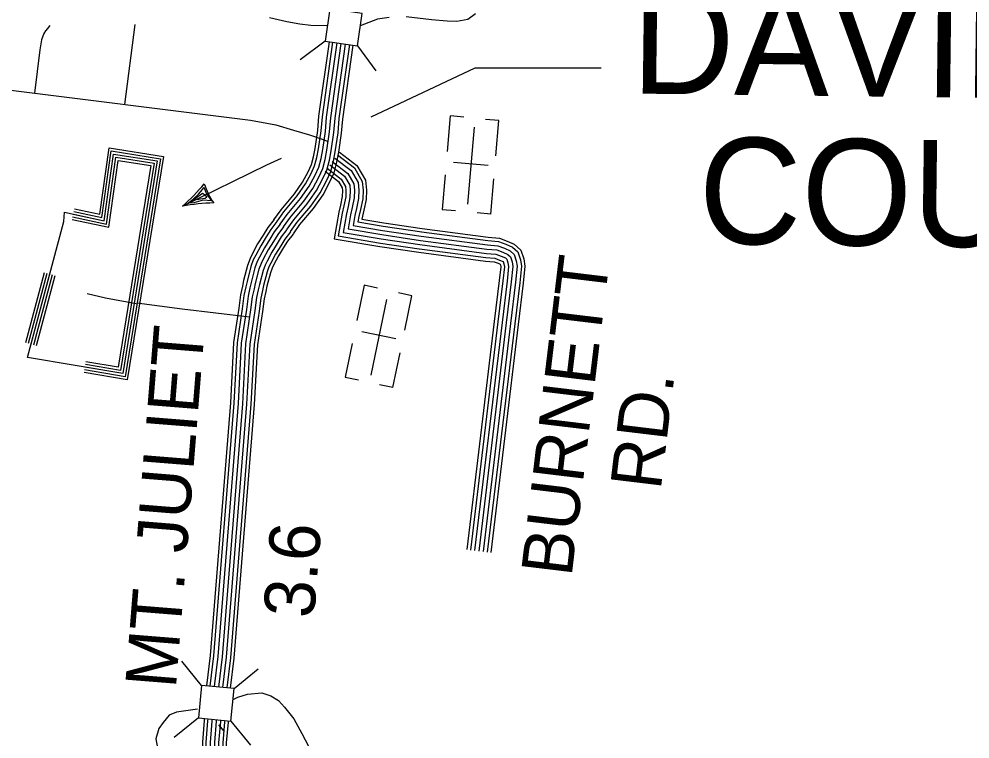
# Model space of a CAD drawing. Extents: x 1788175 to 1969470, y 584502 to 738744.
# Drawn here: x 1813624 to 1820550, y 654272 to 659516 of the extents above; entities that cross this region are included whole.
import ezdxf

# ---------------------------------------------------------------- set-up
doc = ezdxf.new("R2010")
doc.units = 0
for name, color, linetype in [('DESIGN - ROW - Right-of-Way and Easement Labels', 7, 'Continuous'), ('DESIGN - SHEET - Light Grid', 7, 'Continuous'), ('DESIGN - TRAFFIC CONTROL PERMANENT - Signalization', 7, 'Continuous'), ('DESIGN - TRANSPORTATION - Edge of Traveled Way', 7, 'Continuous'), ('DESIGN - TRANSPORTATION - Text', 7, 'Continuous'), ('DESIGN - UTILITIES - Cable (Overhead) with Text', 7, 'Continuous'), ('DESIGN - UTILITIES - Cable (Underground) with Text', 7, 'Continuous'), ('SURVEY - CONTROL with Text', 7, 'Continuous'), ('SURVEY - DRAINAGE - Natural Features', 7, 'Continuous'), ('SURVEY - DRAINAGE - Storm Sewer', 7, 'Continuous'), ('SURVEY - TRANSPORTATION - Roads', 7, 'Continuous')]:
    doc.layers.add(name, color=color, linetype=linetype)

msp = doc.modelspace()

# ---------------------------------------------------------------- linework, layer by layer
at = {"layer": 'DESIGN - SHEET - Light Grid'}
for points in [[(1815943.4, 658526.8), (1816066.5, 658433), (1816124.3, 658333.3), (1816129.7, 658269.7), (1816127.2, 658205), (1816111.9, 658129.2), (1816100, 658078.1), (1816092.9, 658037.3)], [(1815958.4, 658546.5), (1816085.4, 658449.7), (1816148.4, 658340.9), (1816154.4, 658270.3), (1816151.9, 658202.1), (1816136.1, 658124), (1816120.7, 658057.7)], [(1815887.1, 658452.8), (1815995.4, 658370.3), (1816033.4, 658304.7), (1816036.5, 658267.5), (1816034.6, 658216), (1816021.1, 658149), (1816008.9, 658096.7), (1815985.2, 657961.2)], [(1815905.8, 658477.5), (1816019.1, 658391.2), (1816063.7, 658314.2), (1816067.6, 658268.3), (1816065.5, 658212.3), (1816051.4, 658142.4), (1816039.3, 658090.5), (1816021.1, 657986.6)], [(1815924.6, 658502.2), (1816042.8, 658412.1), (1816094, 658323.8), (1816098.6, 658269), (1816096.4, 658208.7), (1816081.7, 658135.8), (1816069.7, 658084.3), (1816057, 658012)], [(1815852.7, 658407.7), (1815952, 658332.1), (1815977.9, 658287.3), (1815979.7, 658266.2), (1815978.1, 658222.7), (1815965.6, 658161), (1815953.3, 658108), (1815919.5, 657914.7)], [(1815868.3, 658428.2), (1815971.6, 658349.4), (1816003.1, 658295.2), (1816005.5, 658266.8), (1816003.7, 658219.7), (1815990.8, 658155.6), (1815978.5, 658102.8), (1815949.2, 657935.8)], [(1816092.9, 658037.3), (1816276.4, 658006.4), (1816557.1, 657964.8)], [(1816120.7, 658057.7), (1816280.3, 658030.8), (1816560.7, 657989.3)], [(1815985.2, 657961.2), (1816261.9, 657914.6), (1816543.4, 657872.8)], [(1816021.1, 657986.6), (1816266.7, 657945.2), (1816548, 657903.5)], [(1816057, 658012), (1816271.6, 657975.8), (1816552.5, 657934.1)], [(1816556.1, 657964.9), (1817038.2, 657901.5), (1817117, 657894.8), (1817170.7, 657875.2), (1817217.7, 657854.3), (1817257.1, 657818.8), (1817275.6, 657762.9), (1817283.9, 657715.8), (1817270.7, 657594.7), (1817234.1, 657294.7), (1817034.5, 655633)], [(1816559.3, 657989.5), (1817040.9, 657926.1), (1817122.4, 657919.2), (1817180, 657898.2), (1817231.3, 657875.3), (1817278.5, 657832.7), (1817299.7, 657768.9), (1817308.8, 657716.6), (1817295.2, 657591.9), (1817258.6, 657291.7), (1817059.1, 655630.1)], [(1815919.5, 657914.7), (1816253, 657858.5), (1816535.1, 657816.7)], [(1815949.2, 657935.8), (1816257, 657883.9), (1816538.9, 657842.1)], [(1816548, 657903.5), (1817031.5, 657839.8), (1817103.5, 657833.8), (1817147.5, 657817.7), (1817183.4, 657801.7), (1817203.4, 657783.7), (1817215.3, 657747.7), (1817221.3, 657713.7), (1817209.1, 657601.8), (1817172.5, 657302.2), (1816973, 655640.4)], [(1816552, 657934.2), (1817034.9, 657870.7), (1817110.3, 657864.3), (1817159.1, 657846.5), (1817200.5, 657828), (1817230.3, 657801.2), (1817245.5, 657755.3), (1817252.6, 657714.7), (1817239.9, 657598.3), (1817203.3, 657298.4), (1817003.8, 655636.7)], [(1816539.9, 657842), (1817024.9, 657778.2), (1817090.1, 657772.7), (1817124.2, 657760.2), (1817149.2, 657749.1), (1817149.7, 657748.6), (1817155, 657732.5), (1817158.7, 657711.7), (1817147.5, 657609), (1817111, 657309.6), (1816911.4, 655647.8)], [(1816543.9, 657872.7), (1817028.2, 657809), (1817096.8, 657803.2), (1817135.8, 657789), (1817166.3, 657775.4), (1817176.6, 657766.2), (1817185.2, 657740.1), (1817190, 657712.7), (1817178.3, 657605.4), (1817141.7, 657305.9), (1816942.2, 655644.1)], [(1816536.5, 657816.5), (1817022.1, 657752.6), (1817084.5, 657747.3), (1817114.6, 657736.4), (1817128.8, 657730), (1817130, 657726.2), (1817132.7, 657710.9), (1817121.9, 657611.9), (1817085.4, 657312.7), (1816885.9, 655650.9)]]:
    msp.add_lwpolyline(points, dxfattribs=at)
at = {"layer": 'DESIGN - TRANSPORTATION - Edge of Traveled Way'}
for points in [[(1815183.1, 654559.4), (1815218.5, 654577.1), (1815288.5, 654599), (1815392.5, 654606.8), (1815436.5, 654592.8), (1815458.4, 654584.8), (1815514.3, 654552.8), (1815558.2, 654502.7), (1815626.1, 654418.7), (1815683.9, 654310.8), (1815757.6, 654172.8)], [(1814923.3, 654487.9), (1814772.3, 654466.3), (1814718.4, 654444.8), (1814675.2, 654390.8), (1814642.9, 654347.7), (1814621.3, 654272.2), (1814632.1, 654207.5)]]:
    msp.add_lwpolyline(points, dxfattribs=at)
at = {"layer": 'DESIGN - TRANSPORTATION - Text'}
for points in [[(1816947.8, 659554.2), (1816893.8, 659512.3), (1816813.8, 659498.4), (1816741.8, 659500.5), (1816627.9, 659510.6), (1816444, 659532.8)], [(1815869.1, 659465.7), (1815750.2, 659467.7), (1815670.3, 659477.8), (1815574.3, 659495.9), (1815448.4, 659524)], [(1816320.1, 659527), (1816236.1, 659515.1), (1816109.4, 659467.2)]]:
    msp.add_lwpolyline(points, dxfattribs=at)
at = {"layer": 'DESIGN - UTILITIES - Cable (Overhead) with Text'}
for p, q in [((1814858, 658173.7), (1814959.9, 658247.4)), ((1814892.8, 658203.7), (1814930.4, 658240)), ((1814930.4, 658240), (1814960, 658273.4)), ((1814959.9, 658247.4), (1814974, 658237.8)), ((1814960, 658273.4), (1814971.5, 658290.8)), ((1814971.5, 658290.8), (1814990.6, 658242.4)), ((1814974, 658237.8), (1814992.3, 658217.3)), ((1814990.6, 658242.4), (1815026.7, 658190.5)), ((1814847.1, 658167.1), (1814892.8, 658203.7)), ((1814898.2, 658178.1), (1814858, 658173.7)), ((1814966.6, 658195.2), (1814898.2, 658178.1)), ((1814947.2, 658203.4), (1814922.5, 658198.3)), ((1814979.9, 658208.9), (1814947.2, 658203.4)), ((1815026.7, 658190.5), (1814966.6, 658195.2)), ((1814992.3, 658217.3), (1814979.9, 658208.9))]:
    msp.add_line(p, q, dxfattribs=at)
for points in [[(1816189.8, 658802.1), (1816946.5, 659159.2), (1817863.2, 659159.2)], [(1814815.4, 658151.7), (1815429.6, 658453.5), (1815535.6, 658502.1)]]:
    msp.add_lwpolyline(points, dxfattribs=at)
for centre, radius, start, end in [((1813777.6, 659306), 1552.3, 311.957, 320.38478), ((1815480.4, 658478.5), 532.3, 197.74023, 214.59863), ((1815077.3, 656790.3), 1386.4, 91.4487, 100.88724)]:
    msp.add_arc(centre, radius, start, end, dxfattribs=at)
at = {"layer": 'DESIGN - UTILITIES - Cable (Underground) with Text'}
for p, q in [((1816765, 658810), (1816742.6, 658550.1)), ((1816864.3, 658801.4), (1816765.6, 658809.9)), ((1817119.7, 658775.4), (1817020.3, 658784)), ((1817097.5, 658519.6), (1817119.6, 658775.4)), ((1817041.3, 658449.8), (1816788.6, 658471.6)), ((1816727.8, 658379.8), (1816706.2, 658129.3)), ((1817060.8, 658094.7), (1817083, 658351.8)), ((1816706.3, 658129.3), (1816804.2, 658120.8)), ((1817060.6, 658094.7), (1816961.5, 658103.2)), ((1816137, 657576.2), (1816084.5, 657320.7)), ((1816234.6, 657556.1), (1816137.6, 657576)), ((1816485.2, 657500.5), (1816387.6, 657520.6)), ((1816433.4, 657249), (1816485.2, 657500.5)), ((1816369.4, 657186.2), (1816121, 657237.3)), ((1816050, 657153.3), (1815999.3, 656907)), ((1816347.4, 656831.3), (1816399.4, 657084)), ((1815999.4, 656906.9), (1816095.6, 656887.1)), ((1816347.2, 656831.3), (1816249.8, 656851.4))]:
    msp.add_line(p, q, dxfattribs=at)
for points in [[(1816939.5, 658727.2), (1816891, 658166.3)], [(1816300.7, 657473.7), (1816187.1, 656922.2)]]:
    msp.add_lwpolyline(points, dxfattribs=at)
at = {"layer": 'SURVEY - CONTROL with Text'}
for points in [[(1815480.5, 658052.8), (1815532.3, 658125.9), (1815630.4, 658242.3), (1815689.5, 658327.6), (1815730, 658402.6), (1815754, 658455.2), (1815769.5, 658512.8), (1815780.8, 658573.8), (1815799.9, 658703.5), (1815808.8, 658807), (1815885.4, 659350.5)], [(1815500.7, 658038.6), (1815551.8, 658110.8), (1815650, 658227.2), (1815710.6, 658314.6), (1815752.2, 658391.6), (1815777.4, 658446.8), (1815793.6, 658507.3), (1815805.1, 658569.7), (1815824.5, 658700.6), (1815833.4, 658804.2), (1815909.9, 659347)], [(1815526, 658020.7), (1815576.4, 658091.8), (1815674.7, 658208.4), (1815737, 658298.4), (1815780, 658377.7), (1815806.6, 658436.3), (1815823.9, 658500.5), (1815835.7, 658564.6), (1815855.3, 658697), (1815864.2, 658800.7), (1815940.6, 659342.5)], [(1815551.3, 658002.8), (1815600.9, 658072.8), (1815699.3, 658189.5), (1815763.5, 658282.1), (1815807.7, 658363.9), (1815835.9, 658425.8), (1815854.1, 658493.6), (1815866.3, 658559.5), (1815886.1, 658693.4), (1815895, 658797.2), (1815971.3, 659338)], [(1815576.6, 657984.8), (1815625.5, 658053.9), (1815724, 658170.6), (1815790, 658265.9), (1815835.5, 658350.1), (1815865.2, 658415.3), (1815884.4, 658486.8), (1815896.9, 658554.5), (1815916.9, 658689.8), (1815925.9, 658793.7), (1816001.9, 659333.6)], [(1815601.9, 657966.9), (1815650, 658034.9), (1815748.6, 658151.8), (1815816.4, 658249.6), (1815863.3, 658336.3), (1815894.5, 658404.8), (1815914.6, 658480), (1815927.5, 658549.4), (1815947.7, 658686.2), (1815956.7, 658790.2), (1816032.6, 659329.1)], [(1815622.9, 657952.1), (1815670.4, 658019.1), (1815769, 658136.1), (1815838.4, 658236.2), (1815886.3, 658324.8), (1815918.8, 658396), (1815939.7, 658474.3), (1815952.9, 658545.1), (1815973.2, 658683.2), (1815982.2, 658787.3), (1816058.1, 659325.4)], [(1815481.8, 658056.3), (1815436.2, 657997), (1815402.7, 657942.3), (1815362.1, 657877.2), (1815325.4, 657807), (1815307.1, 657771.3), (1815288, 657720.2), (1815259.9, 657610.2), (1815250.8, 657570.2), (1815236.8, 657507.5), (1815224.1, 657408.5), (1815186.8, 657159.7), (1815163.3, 656719.2), (1815015.9, 654878.8), (1814988.6, 654658.4)], [(1815502.2, 658040.6), (1815457.4, 657982.4), (1815424.6, 657928.8), (1815384.4, 657864.4), (1815348.3, 657795.2), (1815330.7, 657760.9), (1815312.6, 657712.5), (1815284.9, 657604.1), (1815275.9, 657564.5), (1815262.1, 657503.1), (1815249.5, 657405), (1815212.4, 657157.1), (1815189, 656717.5), (1815041.5, 654876.2), (1815014.2, 654655.8)], [(1815526.8, 658021.7), (1815483, 657964.8), (1815451, 657912.5), (1815411.3, 657849), (1815375.8, 657780.9), (1815359.1, 657748.4), (1815342.2, 657703.2), (1815315.1, 657596.9), (1815306.1, 657557.7), (1815292.7, 657497.7), (1815280.2, 657400.7), (1815243.3, 657154), (1815219.9, 656715.5), (1815072.4, 654873.1), (1815045.1, 654652.8)], [(1815551.3, 658002.8), (1815508.6, 657947.3), (1815477.3, 657896.2), (1815438.2, 657833.6), (1815403.3, 657766.7), (1815387.5, 657735.8), (1815371.8, 657693.9), (1815345.2, 657589.6), (1815336.4, 657550.8), (1815323.2, 657492.3), (1815310.9, 657396.4), (1815274.2, 657150.8), (1815250.9, 656713.4), (1815103.2, 654870), (1815075.9, 654649.7)], [(1815575.9, 657983.8), (1815534.1, 657929.7), (1815503.7, 657879.9), (1815465.2, 657818.2), (1815430.9, 657752.4), (1815415.9, 657723.3), (1815401.5, 657684.6), (1815375.3, 657582.3), (1815366.6, 657544), (1815353.8, 657486.9), (1815341.7, 657392.2), (1815305.1, 657147.7), (1815281.8, 656711.3), (1815134.1, 654866.8), (1815106.8, 654646.6)], [(1815600.4, 657964.9), (1815559.7, 657912.1), (1815530.1, 657863.6), (1815492.1, 657802.8), (1815458.4, 657738.2), (1815444.3, 657710.7), (1815431.1, 657675.4), (1815405.5, 657575.1), (1815396.9, 657537.2), (1815384.4, 657481.5), (1815372.4, 657387.9), (1815336, 657144.6), (1815312.7, 656709.3), (1815164.9, 654863.7), (1815137.7, 654643.5)], [(1815620, 657949.8), (1815580.1, 657898), (1815551.1, 657850.6), (1815513.6, 657790.5), (1815480.3, 657726.8), (1815466.9, 657700.7), (1815454.7, 657668), (1815429.5, 657569.3), (1815421, 657531.7), (1815408.7, 657477.3), (1815396.8, 657384.5), (1815360.6, 657142.1), (1815337.4, 656707.6), (1815189.5, 654861.2), (1815162.3, 654641)], [(1814972.9, 654421.2), (1814972.2, 654406.1), (1814959.5, 654247.3), (1814965.1, 654024.6), (1814977, 653926.9), (1814984.5, 653815.1), (1814992.6, 653704.6), (1815024.6, 653560), (1815081.5, 653389.6), (1815119, 653278.1), (1815129, 653218.7), (1815139.9, 653084.2), (1815139.6, 652971.7), (1815129.1, 652851.1), (1815132.5, 652620.9)], [(1814998.5, 654418.6), (1814997.9, 654404.5), (1814985.2, 654246.5), (1814990.7, 654026.5), (1815002.6, 653929.3), (1815010.1, 653816.9), (1815018.2, 653708.3), (1815049.4, 653566.9), (1815105.9, 653397.8), (1815144, 653284.4), (1815154.5, 653221.8), (1815165.7, 653085.2), (1815165.3, 652970.6), (1815154.9, 652850.2), (1815158.2, 652621.3)], [(1815029.4, 654415.5), (1815028.8, 654402.6), (1815016.3, 654245.7), (1815021.7, 654028.8), (1815033.5, 653932.2), (1815041.1, 653819.1), (1815048.9, 653712.8), (1815079.3, 653575.1), (1815135.3, 653407.6), (1815174.2, 653291.9), (1815185.3, 653225.7), (1815196.7, 653086.5), (1815196.3, 652969.2), (1815185.9, 652849.1), (1815189.2, 652621.8)], [(1815060.3, 654412.4), (1815059.8, 654400.6), (1815047.3, 654244.8), (1815052.6, 654031.1), (1815064.3, 653935.1), (1815072, 653821.3), (1815079.7, 653717.4), (1815109.2, 653583.4), (1815164.7, 653417.5), (1815204.3, 653299.5), (1815216.1, 653229.5), (1815227.7, 653087.7), (1815227.3, 652967.8), (1815216.9, 652848), (1815220.2, 652622.2)], [(1815091.2, 654409.4), (1815090.7, 654398.7), (1815078.3, 654244), (1815083.6, 654033.3), (1815095.2, 653938.1), (1815102.9, 653823.4), (1815110.4, 653721.9), (1815139.2, 653591.7), (1815194.1, 653427.3), (1815234.5, 653307), (1815246.9, 653233.4), (1815258.7, 653088.9), (1815258.3, 652966.4), (1815247.9, 652846.9), (1815251.2, 652622.7)], [(1815122.1, 654406.3), (1815121.7, 654396.7), (1815109.4, 654243.1), (1815114.6, 654035.6), (1815126.1, 653941), (1815133.8, 653825.6), (1815141.2, 653726.4), (1815169.1, 653600), (1815223.5, 653437.1), (1815264.6, 653314.6), (1815277.7, 653237.2), (1815289.7, 653090.1), (1815289.3, 652965), (1815279, 652845.7), (1815282.2, 652623.1)], [(1815146.7, 654403.8), (1815146.3, 654395.2), (1815134.1, 654242.5), (1815139.2, 654037.4), (1815150.7, 653943.3), (1815158.5, 653827.4), (1815165.7, 653730), (1815192.9, 653606.6), (1815246.9, 653445), (1815288.7, 653320.6), (1815302.2, 653240.3), (1815314.4, 653091.1), (1815314, 652963.9), (1815303.7, 652844.9), (1815306.9, 652623.5)]]:
    msp.add_lwpolyline(points, dxfattribs=at)
at = {"layer": 'SURVEY - DRAINAGE - Natural Features'}
for points in [[(1814631.4, 658481.9), (1814379.9, 656933.4), (1813685.3, 657049.3), (1813950, 658040.9), (1813956.1, 658108.8), (1814244.7, 658046.7), (1814313.5, 658532.2), (1814631.4, 658481.9)], [(1814019.2, 658095.2), (1814244.7, 658046.7), (1814313.5, 658532.2), (1814631.4, 658481.9)], [(1814023.4, 658114.8), (1814227.9, 658070.8), (1814296.6, 658555.1), (1814654.3, 658498.5)], [(1814027.4, 658133.4), (1814211.9, 658093.6), (1814280.5, 658576.9), (1814676.1, 658514.3)], [(1814010.8, 658056.1), (1814278.2, 657998.5), (1814347.4, 658486.3), (1814585.4, 658448.6)], [(1814015, 658075.7), (1814261.5, 658022.6), (1814330.5, 658509.2), (1814608.4, 658465.3)], [(1814676.1, 658514.3), (1814412.1, 656888.5), (1814098, 656940.9)], [(1814654.3, 658498.5), (1814396.4, 656910.4), (1814101.1, 656959.6)], [(1814631.4, 658481.9), (1814379.9, 656933.4), (1814104.4, 656979.4)], [(1814608.4, 658465.3), (1814363.3, 656956.4), (1814107.7, 656999.1)], [(1814585.4, 658448.6), (1814346.8, 656979.5), (1814111, 657018.8)], [(1813674.2, 657158.9), (1813810.4, 657669.1)], [(1813692.6, 657154), (1813828.7, 657664.2)], [(1813711.9, 657148.9), (1813848, 657659)], [(1813731.2, 657143.7), (1813867.4, 657653.9)], [(1813750.6, 657138.6), (1813886.7, 657648.7)]]:
    msp.add_lwpolyline(points, dxfattribs=at)
at = {"layer": 'SURVEY - DRAINAGE - Storm Sewer'}
for p, q in [((1815853.1, 659355.3), (1815671, 659219.4)), ((1816088.2, 659321), (1816224, 659139)), ((1814954.5, 654661.8), (1814810.7, 654837.6)), ((1815190.9, 654638.2), (1815366.7, 654782)), ((1814930.9, 654425.4), (1814755.1, 654281.6)), ((1815167.3, 654401.7), (1815311.1, 654226))]:
    msp.add_line(p, q, dxfattribs=at)
for points in [[(1815887.3, 659590.3), (1815853.1, 659355.2), (1816088.2, 659321), (1816122.4, 659556.2)], [(1814954.5, 654661.8), (1814930.9, 654425.4), (1815167.3, 654401.7), (1815190.9, 654638.2)]]:
    msp.add_lwpolyline(points, close=True, dxfattribs=at)
msp.add_lwpolyline([(1815117.5, 654328.2), (1815079.9, 654375)], dxfattribs=at)
at = {"layer": 'SURVEY - TRANSPORTATION - Roads'}
for points in [[(1813849.5, 659467.8), (1813830.7, 659447.5), (1813818, 659430.3), (1813806.2, 659411.2), (1813788.9, 659363), (1813776, 659290.8), (1813738.2, 658975.5)], [(1814468.8, 659475.5), (1814393.5, 658894.1)], [(1813445.1, 659011.9), (1815310.2, 658780.2), (1815429.1, 658757.1), (1815494.9, 658745.4), (1815622.6, 658707.1), (1815740.6, 658673), (1815831.5, 658641.4), (1815875.7, 658623)], [(1815905.8, 658477.5), (1816019.1, 658391.2), (1816063.7, 658314.2), (1816067.6, 658268.3), (1816065.5, 658212.3), (1816051.4, 658142.4), (1816039.3, 658090.5), (1816021.1, 657986.6)], [(1816021.1, 657986.6), (1816266.7, 657945.2), (1816548, 657903.5)], [(1816548, 657903.5), (1817031.5, 657839.8), (1817103.5, 657833.8), (1817147.5, 657817.7), (1817183.4, 657801.7), (1817203.4, 657783.7), (1817215.3, 657747.7), (1817221.3, 657713.7), (1817209.1, 657601.8), (1817172.5, 657302.2), (1816973, 655640.4)], [(1814120.9, 657516.5), (1814253, 657485.2), (1814476.5, 657443.7)], [(1815303.1, 657343.9), (1814813.3, 657402.6), (1814481.5, 657446.6)]]:
    msp.add_lwpolyline(points, dxfattribs=at)

# ---------------------------------------------------------------- texts
at = {"layer": 'DESIGN - ROW - Right-of-Way and Easement Labels'}
for s, rotation, p in [('BURNETT', 83.15279, (1817647.7, 655446.4)), ('MT. JULIET', 85.42124, (1814766.3, 654633.9)), ('RD.', 83.15279, (1818297, 656078.2))]:
    msp.add_text(s, height=370, rotation=rotation, dxfattribs=at).set_placement(p)
at = {"layer": 'DESIGN - TRAFFIC CONTROL PERMANENT - Signalization'}
msp.add_text('3.6', height=369.6, rotation=85.42283, dxfattribs=at).set_placement((1815771.5, 655145.6))
at = {"layer": 'SURVEY - DRAINAGE - Natural Features'}
for s, p in [('DAVIDSON', (1818081.7, 658973.1)), ('COUNTY', (1818569.6, 657880.6))]:
    msp.add_text(s, height=775, rotation=359.29041, dxfattribs=at).set_placement(p)

doc.saveas('drawing.dxf')
